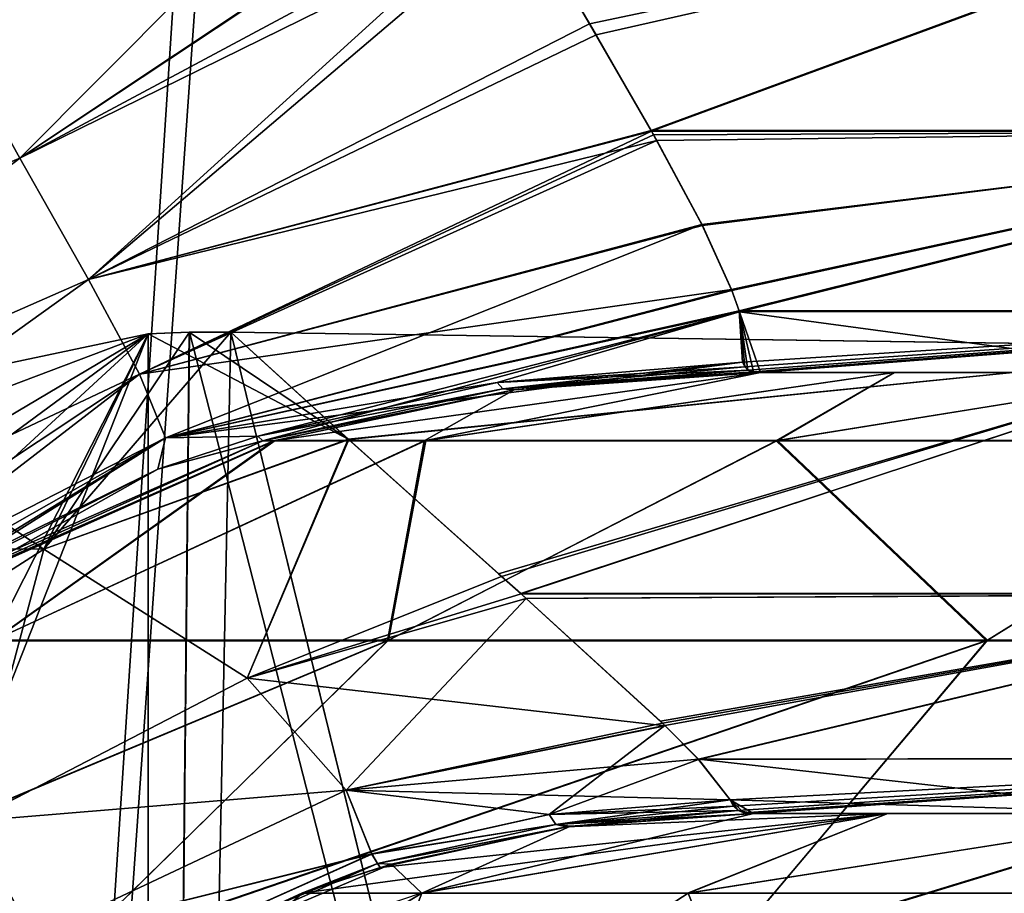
# Model space of a CAD drawing. Header units: millimetres. Extents: x -180 to 180, y -42 to 450.
# Tile 301 of 517: x 123.65 to 128.11, y 30.64 to 34.6. Entities that reach past the tile are written whole.
import ezdxf

# ---------------------------------------------------------------- set-up
doc = ezdxf.new("R2010")
doc.units = ezdxf.units.MM
doc.header["$LTSCALE"] = 65.185185
for name, color, linetype in [('13', 7, 'CONTINUOUS'), ('16', 7, 'CONTINUOUS'), ('1648', 7, 'CONTINUOUS'), ('1649', 7, 'CONTINUOUS'), ('1650', 7, 'CONTINUOUS'), ('1653', 7, 'CONTINUOUS'), ('1654', 7, 'CONTINUOUS'), ('1655', 7, 'CONTINUOUS'), ('1669', 7, 'CONTINUOUS'), ('1670', 7, 'CONTINUOUS'), ('1671', 7, 'CONTINUOUS'), ('1672', 7, 'CONTINUOUS'), ('1673', 7, 'CONTINUOUS'), ('1674', 7, 'CONTINUOUS'), ('1714', 7, 'CONTINUOUS'), ('1735', 7, 'CONTINUOUS'), ('1821', 7, 'CONTINUOUS'), ('1822', 7, 'CONTINUOUS'), ('1823', 7, 'CONTINUOUS'), ('1824', 7, 'CONTINUOUS'), ('1825', 7, 'CONTINUOUS'), ('1826', 7, 'CONTINUOUS'), ('1827', 7, 'CONTINUOUS'), ('1828', 7, 'CONTINUOUS'), ('1830', 7, 'CONTINUOUS'), ('1838', 7, 'CONTINUOUS'), ('1839', 7, 'CONTINUOUS'), ('1840', 7, 'CONTINUOUS'), ('1841', 7, 'CONTINUOUS'), ('1847', 7, 'CONTINUOUS'), ('1848', 7, 'CONTINUOUS'), ('1851', 7, 'CONTINUOUS'), ('1852', 7, 'CONTINUOUS'), ('1854', 7, 'CONTINUOUS')]:
    doc.layers.add(name, color=color, linetype=linetype)

msp = doc.modelspace()

# ---------------------------------------------------------------- linework, layer by layer
at = {"layer": '13', "linetype": 'CONTINUOUS'}
for points in [[(152, -16, -447), (-152, -16, -447), (152, 68, -447), (152, -16, -447)], [(-152, -16, -447), (-152, 68, -447), (152, 68, -447), (-152, -16, -447)]]:
    msp.add_3dface(points, dxfattribs=at)
at = {"layer": '16', "linetype": 'CONTINUOUS'}
for points in [[(-152, 68.0087, -431.5913), (-152, 0.9913, -431.0065), (152, 0.9913, -431.0065), (-152, 68.0087, -431.5913)], [(152, 68.0087, -431.5913), (-152, 68.0087, -431.5913), (152, 0.9913, -431.0065), (152, 68.0087, -431.5913)]]:
    msp.add_3dface(points, dxfattribs=at)
at = {"layer": '1648', "linetype": 'CONTINUOUS'}
for points in [[(123.65, 33.9718, -29.0615), (123.2919, 34.6184, -28.4411), (125.7641, 35.3807, -28.3916), (123.65, 33.9718, -29.0615)], [(125.9317, 35.0951, -28.6321), (123.65, 33.9718, -29.0615), (125.7641, 35.3807, -28.3916), (125.9317, 35.0951, -28.6321)], [(123.9613, 33.4225, -29.7914), (123.65, 33.9718, -29.0615), (125.9317, 35.0951, -28.6321), (123.9613, 33.4225, -29.7914)], [(126.2637, 34.531, -29.21), (123.9613, 33.4225, -29.7914), (125.9317, 35.0951, -28.6321), (126.2637, 34.531, -29.21)], [(126.5135, 34.0976, -29.7792), (123.9613, 33.4225, -29.7914), (126.2637, 34.531, -29.21), (126.5135, 34.0976, -29.7792)], [(126.5391, 34.0518, -29.8479), (123.9613, 33.4225, -29.7914), (126.5135, 34.0976, -29.7792), (126.5391, 34.0518, -29.8479)], [(124.1926, 32.9923, -30.6163), (123.9613, 33.4225, -29.7914), (126.5391, 34.0518, -29.8479), (124.1926, 32.9923, -30.6163)], [(126.7457, 33.6663, -30.5194), (124.1926, 32.9923, -30.6163), (126.5391, 34.0518, -29.8479), (126.7457, 33.6663, -30.5194)], [(123.65, 33.9718, -29.0615), (123.9613, 33.4225, -29.7914), (121.5456, 32.3605, -29.2533), (123.65, 33.9718, -29.0615)], [(126.8778, 33.3763, -31.197), (124.1926, 32.9923, -30.6163), (126.7457, 33.6663, -30.5194), (126.8778, 33.3763, -31.197)], [(123.9613, 33.4225, -29.7914), (121.771, 31.8488, -29.9612), (121.5456, 32.3605, -29.2533), (123.9613, 33.4225, -29.7914)], [(123.9613, 33.4225, -29.7914), (124.1926, 32.9923, -30.6163), (121.771, 31.8488, -29.9612), (123.9613, 33.4225, -29.7914)], [(124.3116, 32.7033, -31.51), (124.1926, 32.9923, -30.6163), (126.8778, 33.3763, -31.197), (124.3116, 32.7033, -31.51)], [(126.9124, 33.2792, -31.4862), (124.3116, 32.7033, -31.51), (126.8778, 33.3763, -31.197), (126.9124, 33.2792, -31.4862)], [(126.9274, 33.047, -32.5576), (124.3116, 32.7033, -31.51), (126.9124, 33.2792, -31.4862), (126.9274, 33.047, -32.5576)], [(125.8159, 32.9544, -32.5215), (124.3116, 32.7033, -31.51), (126.9274, 33.047, -32.5576), (125.8159, 32.9544, -32.5215)], [(124.1926, 32.9923, -30.6163), (121.8987, 31.4681, -30.7225), (121.771, 31.8488, -29.9612), (124.1926, 32.9923, -30.6163)], [(124.1926, 32.9923, -30.6163), (124.3116, 32.7033, -31.51), (121.8987, 31.4681, -30.7225), (124.1926, 32.9923, -30.6163)], [(124.7299, 32.7112, -32.4671), (124.3116, 32.7033, -31.51), (125.8159, 32.9544, -32.5215), (124.7299, 32.7112, -32.4671)], [(124.3116, 32.7033, -31.51), (121.9116, 31.2347, -31.4892), (121.8987, 31.4681, -30.7225), (124.3116, 32.7033, -31.51)], [(124.3116, 32.7033, -31.51), (124.2768, 32.5619, -32.4384), (121.9116, 31.2347, -31.4892), (124.3116, 32.7033, -31.51)], [(124.2768, 32.5619, -32.4384), (124.3116, 32.7033, -31.51), (124.7299, 32.7112, -32.4671), (124.2768, 32.5619, -32.4384)], [(121.9116, 31.2347, -31.4892), (124.2768, 32.5619, -32.4384), (122.7124, 31.7947, -32.3079), (121.9116, 31.2347, -31.4892)]]:
    msp.add_3dface(points, dxfattribs=at)
at = {"layer": '1649', "linetype": 'CONTINUOUS'}
for points in [[(126.2637, 34.531, -29.21), (125.9317, 35.0951, -28.6321), (129.9812, 35.3751, -29.0757), (126.2637, 34.531, -29.21)], [(126.5135, 34.0976, -29.7792), (126.2637, 34.531, -29.21), (129.9812, 35.3751, -29.0757), (126.5135, 34.0976, -29.7792)], [(126.5135, 34.0976, -29.7792), (129.9812, 35.3751, -29.0757), (130.1994, 34.0979, -30.513), (126.5135, 34.0976, -29.7792)], [(126.5391, 34.0518, -29.8479), (126.5135, 34.0976, -29.7792), (130.1994, 34.0979, -30.513), (126.5391, 34.0518, -29.8479)], [(126.7457, 33.6663, -30.5194), (126.5391, 34.0518, -29.8479), (130.1994, 34.0979, -30.513), (126.7457, 33.6663, -30.5194)], [(126.8778, 33.3763, -31.197), (126.7457, 33.6663, -30.5194), (130.1994, 34.0979, -30.513), (126.8778, 33.3763, -31.197)], [(126.9124, 33.2792, -31.4862), (126.8778, 33.3763, -31.197), (130.1994, 34.0979, -30.513), (126.9124, 33.2792, -31.4862)], [(126.9124, 33.2792, -31.4862), (130.1994, 34.0979, -30.513), (130.6108, 33.2806, -32.3844), (126.9124, 33.2792, -31.4862)], [(126.9274, 33.047, -32.5576), (126.9124, 33.2792, -31.4862), (130.6108, 33.2806, -32.3844), (126.9274, 33.047, -32.5576)], [(126.9274, 33.047, -32.5576), (130.6108, 33.2806, -32.3844), (126.9387, 33.0255, -32.7579), (126.9274, 33.047, -32.5576)], [(126.9387, 33.0255, -32.7579), (130.6108, 33.2806, -32.3844), (126.9525, 33.0105, -32.9601), (126.9387, 33.0255, -32.7579)], [(126.9525, 33.0105, -32.9601), (130.6108, 33.2806, -32.3844), (126.9768, 33.0026, -33.143), (126.9525, 33.0105, -32.9601)], [(126.9768, 33.0026, -33.143), (130.6108, 33.2806, -32.3844), (127.0089, 33, -33.3279), (126.9768, 33.0026, -33.143)], [(127.0089, 33, -33.3279), (130.6108, 33.2806, -32.3844), (128.9539, 33, -33.7532), (127.0089, 33, -33.3279)]]:
    msp.add_3dface(points, dxfattribs=at)
at = {"layer": '1650', "linetype": 'CONTINUOUS'}
for points in [[(125.8159, 32.9544, -32.5215), (126.9274, 33.047, -32.5576), (125.841, 32.9266, -32.9059), (125.8159, 32.9544, -32.5215)], [(126.9274, 33.047, -32.5576), (126.9387, 33.0255, -32.7579), (125.841, 32.9266, -32.9059), (126.9274, 33.047, -32.5576)], [(126.9387, 33.0255, -32.7579), (126.9525, 33.0105, -32.9601), (125.841, 32.9266, -32.9059), (126.9387, 33.0255, -32.7579)], [(124.7299, 32.7112, -32.4671), (125.8159, 32.9544, -32.5215), (125.841, 32.9266, -32.9059), (124.7299, 32.7112, -32.4671)], [(124.7526, 32.6895, -32.8505), (124.7299, 32.7112, -32.4671), (125.841, 32.9266, -32.9059), (124.7526, 32.6895, -32.8505)], [(122.7264, 31.7768, -32.7406), (124.2768, 32.5619, -32.4384), (124.7526, 32.6895, -32.8505), (122.7264, 31.7768, -32.7406)], [(124.2768, 32.5619, -32.4384), (124.7299, 32.7112, -32.4671), (124.7526, 32.6895, -32.8505), (124.2768, 32.5619, -32.4384)], [(122.7124, 31.7947, -32.3079), (124.2768, 32.5619, -32.4384), (122.7264, 31.7768, -32.7406), (122.7124, 31.7947, -32.3079)]]:
    msp.add_3dface(points, dxfattribs=at)
at = {"layer": '1653', "linetype": 'CONTINUOUS'}
for points in [[(125.8927, 32.922, -33.3334), (127.0089, 33, -33.3279), (124.8079, 32.6919, -33.3501), (125.8927, 32.922, -33.3334)], [(124.8079, 32.6919, -33.3501), (127.0089, 33, -33.3279), (125.4911, 32.6919, -37.2233), (124.8079, 32.6919, -33.3501)], [(125.4911, 32.6919, -37.2233), (127.0089, 33, -33.3279), (127.6174, 33, -36.6571), (125.4911, 32.6919, -37.2233)], [(127.086, 32.6919, -40.8183), (125.4911, 32.6919, -37.2233), (127.6174, 33, -36.6571), (127.086, 32.6919, -40.8183)], [(129.499, 32.6919, -43.9239), (127.086, 32.6919, -40.8183), (129.0062, 33, -39.7449), (129.499, 32.6919, -43.9239)], [(129.0062, 33, -39.7449), (127.086, 32.6919, -40.8183), (127.6174, 33, -36.6571), (129.0062, 33, -39.7449)], [(122.7716, 31.7867, -33.4149), (124.8079, 32.6919, -33.3501), (123.5322, 31.7867, -37.7831), (122.7716, 31.7867, -33.4149)], [(124.8079, 32.6919, -33.3501), (125.4911, 32.6919, -37.2233), (123.5322, 31.7867, -37.7831), (124.8079, 32.6919, -33.3501)], [(123.5322, 31.7867, -37.7831), (125.4911, 32.6919, -37.2233), (125.323, 31.7867, -41.8391), (123.5322, 31.7867, -37.7831)], [(125.4911, 32.6919, -37.2233), (127.086, 32.6919, -40.8183), (125.323, 31.7867, -41.8391), (125.4911, 32.6919, -37.2233)], [(125.323, 31.7867, -41.8391), (127.086, 32.6919, -40.8183), (128.0385, 31.7867, -45.344), (125.323, 31.7867, -41.8391)], [(127.086, 32.6919, -40.8183), (129.499, 32.6919, -43.9239), (128.0385, 31.7867, -45.344), (127.086, 32.6919, -40.8183)], [(128.0385, 31.7867, -45.344), (129.499, 32.6919, -43.9239), (131.5187, 31.7867, -48.0913), (128.0385, 31.7867, -45.344)], [(123.5322, 31.7867, -37.7831), (125.323, 31.7867, -41.8391), (121.9011, 30.3546, -38.2905), (123.5322, 31.7867, -37.7831)], [(121.9011, 30.3546, -38.2905), (125.323, 31.7867, -41.8391), (123.861, 30.3546, -42.7224), (121.9011, 30.3546, -38.2905)], [(125.323, 31.7867, -41.8391), (128.0385, 31.7867, -45.344), (123.861, 30.3546, -42.7224), (125.323, 31.7867, -41.8391)], [(123.861, 30.3546, -42.7224), (128.0385, 31.7867, -45.344), (126.8306, 30.3546, -46.5519), (123.861, 30.3546, -42.7224)], [(128.0385, 31.7867, -45.344), (131.5187, 31.7867, -48.0913), (126.8306, 30.3546, -46.5519), (128.0385, 31.7867, -45.344)], [(126.8306, 30.3546, -46.5519), (131.5187, 31.7867, -48.0913), (130.6352, 30.3546, -49.5533), (126.8306, 30.3546, -46.5519)]]:
    msp.add_3dface(points, dxfattribs=at)
at = {"layer": '1654', "linetype": 'CONTINUOUS'}
for points in [[(127.0089, 33, -33.3279), (128.9539, 33, -33.7532), (127.6174, 33, -36.6571), (127.0089, 33, -33.3279)], [(128.9539, 33, -33.7532), (129.0062, 33, -39.7449), (127.6174, 33, -36.6571), (128.9539, 33, -33.7532)]]:
    msp.add_3dface(points, dxfattribs=at)
at = {"layer": '1655', "linetype": 'CONTINUOUS'}
for points in [[(125.841, 32.9266, -32.9059), (126.9525, 33.0105, -32.9601), (125.8927, 32.922, -33.3334), (125.841, 32.9266, -32.9059)], [(126.9525, 33.0105, -32.9601), (126.9768, 33.0026, -33.143), (125.8927, 32.922, -33.3334), (126.9525, 33.0105, -32.9601)], [(126.9768, 33.0026, -33.143), (127.0089, 33, -33.3279), (125.8927, 32.922, -33.3334), (126.9768, 33.0026, -33.143)], [(124.7526, 32.6895, -32.8505), (125.841, 32.9266, -32.9059), (125.8927, 32.922, -33.3334), (124.7526, 32.6895, -32.8505)], [(124.7526, 32.6895, -32.8505), (125.8927, 32.922, -33.3334), (124.8079, 32.6919, -33.3501), (124.7526, 32.6895, -32.8505)], [(122.7264, 31.7768, -32.7406), (124.7526, 32.6895, -32.8505), (124.8079, 32.6919, -33.3501), (122.7264, 31.7768, -32.7406)], [(122.7264, 31.7768, -32.7406), (124.8079, 32.6919, -33.3501), (122.7716, 31.7867, -33.4149), (122.7264, 31.7768, -32.7406)]]:
    msp.add_3dface(points, dxfattribs=at)
at = {"layer": '1669', "linetype": 'CONTINUOUS'}
for points in [[(125.8875, 35.1703, -318.4343), (126.2338, 34.5819, -317.8488), (129.9825, 35.3707, -317.9205), (125.8875, 35.1703, -318.4343)], [(126.2338, 34.5819, -317.8488), (126.515, 34.0947, -317.2166), (129.9825, 35.3707, -317.9205), (126.2338, 34.5819, -317.8488)], [(126.515, 34.0947, -317.2166), (130.2004, 34.0947, -316.4819), (129.9825, 35.3707, -317.9205), (126.515, 34.0947, -317.2166)], [(126.515, 34.0947, -317.2166), (126.5241, 34.0785, -317.1923), (130.2004, 34.0947, -316.4819), (126.515, 34.0947, -317.2166)], [(126.5241, 34.0785, -317.1923), (126.743, 33.6717, -316.4914), (130.2004, 34.0947, -316.4819), (126.5241, 34.0785, -317.1923)], [(126.743, 33.6717, -316.4914), (126.8795, 33.3719, -315.7909), (130.2004, 34.0947, -316.4819), (126.743, 33.6717, -316.4914)], [(126.8795, 33.3719, -315.7909), (126.9137, 33.275, -315.5003), (130.2004, 34.0947, -316.4819), (126.8795, 33.3719, -315.7909)], [(126.9137, 33.275, -315.5003), (130.6103, 33.279, -314.6102), (130.2004, 34.0947, -316.4819), (126.9137, 33.275, -315.5003)], [(130.6103, 33.279, -314.6102), (126.9137, 33.275, -315.5003), (128.9549, 33, -313.2466), (130.6103, 33.279, -314.6102)], [(126.9137, 33.275, -315.5003), (126.9274, 33.047, -314.4424), (126.9387, 33.0255, -314.2421), (126.9137, 33.275, -315.5003)], [(128.9549, 33, -313.2466), (126.9137, 33.275, -315.5003), (127.0089, 33, -313.6721), (128.9549, 33, -313.2466)], [(127.0089, 33, -313.6721), (126.9137, 33.275, -315.5003), (126.9768, 33.0026, -313.857), (127.0089, 33, -313.6721)], [(126.9768, 33.0026, -313.857), (126.9137, 33.275, -315.5003), (126.9525, 33.0105, -314.0399), (126.9768, 33.0026, -313.857)], [(126.9525, 33.0105, -314.0399), (126.9137, 33.275, -315.5003), (126.9387, 33.0255, -314.2421), (126.9525, 33.0105, -314.0399)]]:
    msp.add_3dface(points, dxfattribs=at)
at = {"layer": '1670', "linetype": 'CONTINUOUS'}
for points in [[(123.65, 33.9717, -317.9385), (125.5038, 35.8341, -318.9329), (123.2919, 34.6184, -318.5589), (123.65, 33.9717, -317.9385)], [(125.7673, 35.3754, -318.6043), (125.5038, 35.8341, -318.9329), (123.65, 33.9717, -317.9385), (125.7673, 35.3754, -318.6043)], [(125.8875, 35.1703, -318.4343), (125.7673, 35.3754, -318.6043), (123.65, 33.9717, -317.9385), (125.8875, 35.1703, -318.4343)], [(123.9613, 33.4225, -317.2086), (125.8875, 35.1703, -318.4343), (123.65, 33.9717, -317.9385), (123.9613, 33.4225, -317.2086)], [(126.2338, 34.5819, -317.8488), (125.8875, 35.1703, -318.4343), (123.9613, 33.4225, -317.2086), (126.2338, 34.5819, -317.8488)], [(123.65, 33.9717, -317.9385), (123.2919, 34.6184, -318.5589), (121.2505, 32.9831, -318.3724), (123.65, 33.9717, -317.9385)], [(126.515, 34.0947, -317.2166), (126.2338, 34.5819, -317.8488), (123.9613, 33.4225, -317.2086), (126.515, 34.0947, -317.2166)], [(124.1926, 32.9923, -316.3837), (126.515, 34.0947, -317.2166), (123.9613, 33.4225, -317.2086), (124.1926, 32.9923, -316.3837)], [(126.5241, 34.0785, -317.1923), (126.515, 34.0947, -317.2166), (124.1926, 32.9923, -316.3837), (126.5241, 34.0785, -317.1923)], [(126.743, 33.6717, -316.4914), (126.5241, 34.0785, -317.1923), (124.1926, 32.9923, -316.3837), (126.743, 33.6717, -316.4914)], [(123.65, 33.9717, -317.9385), (121.2505, 32.9831, -318.3724), (121.5456, 32.3605, -317.7466), (123.65, 33.9717, -317.9385)], [(123.9613, 33.4225, -317.2086), (123.65, 33.9717, -317.9385), (121.5456, 32.3605, -317.7466), (123.9613, 33.4225, -317.2086)], [(124.3116, 32.7033, -315.49), (126.743, 33.6717, -316.4914), (124.1926, 32.9923, -316.3837), (124.3116, 32.7033, -315.49)], [(126.8795, 33.3719, -315.7909), (126.743, 33.6717, -316.4914), (124.3116, 32.7033, -315.49), (126.8795, 33.3719, -315.7909)], [(123.9613, 33.4225, -317.2086), (121.5456, 32.3605, -317.7466), (121.771, 31.8488, -317.0388), (123.9613, 33.4225, -317.2086)], [(124.1926, 32.9923, -316.3837), (123.9613, 33.4225, -317.2086), (121.771, 31.8488, -317.0388), (124.1926, 32.9923, -316.3837)], [(126.9137, 33.275, -315.5003), (126.8795, 33.3719, -315.7909), (124.3116, 32.7033, -315.49), (126.9137, 33.275, -315.5003)], [(124.7298, 32.7112, -314.5329), (126.9137, 33.275, -315.5003), (124.2768, 32.5619, -314.5616), (124.7298, 32.7112, -314.5329)], [(124.2768, 32.5619, -314.5616), (126.9137, 33.275, -315.5003), (124.3116, 32.7033, -315.49), (124.2768, 32.5619, -314.5616)], [(125.8159, 32.9544, -314.4785), (126.9137, 33.275, -315.5003), (124.7298, 32.7112, -314.5329), (125.8159, 32.9544, -314.4785)], [(126.9274, 33.047, -314.4424), (126.9137, 33.275, -315.5003), (125.8159, 32.9544, -314.4785), (126.9274, 33.047, -314.4424)], [(124.1926, 32.9923, -316.3837), (121.771, 31.8488, -317.0388), (121.8987, 31.4681, -316.2775), (124.1926, 32.9923, -316.3837)], [(124.1926, 32.9923, -316.3837), (121.8987, 31.4681, -316.2775), (121.9116, 31.2347, -315.5108), (124.1926, 32.9923, -316.3837)], [(124.3116, 32.7033, -315.49), (124.1926, 32.9923, -316.3837), (121.9116, 31.2347, -315.5108), (124.3116, 32.7033, -315.49)], [(124.3116, 32.7033, -315.49), (121.9116, 31.2347, -315.5108), (121.8166, 31.1368, -314.7942), (124.3116, 32.7033, -315.49)], [(124.3116, 32.7033, -315.49), (121.8166, 31.1368, -314.7942), (122.7124, 31.7946, -314.6921), (124.3116, 32.7033, -315.49)], [(124.2768, 32.5619, -314.5616), (124.3116, 32.7033, -315.49), (122.7124, 31.7946, -314.6921), (124.2768, 32.5619, -314.5616)]]:
    msp.add_3dface(points, dxfattribs=at)
at = {"layer": '1671', "linetype": 'CONTINUOUS'}
for points in [[(126.9387, 33.0255, -314.2421), (126.9274, 33.047, -314.4424), (125.8159, 32.9544, -314.4785), (126.9387, 33.0255, -314.2421)], [(126.9525, 33.0105, -314.0399), (126.9387, 33.0255, -314.2421), (125.8159, 32.9544, -314.4785), (126.9525, 33.0105, -314.0399)], [(126.9525, 33.0105, -314.0399), (125.8159, 32.9544, -314.4785), (125.8409, 32.9266, -314.0941), (126.9525, 33.0105, -314.0399)], [(125.8159, 32.9544, -314.4785), (124.7298, 32.7112, -314.5329), (125.8409, 32.9266, -314.0941), (125.8159, 32.9544, -314.4785)], [(125.8409, 32.9266, -314.0941), (124.7298, 32.7112, -314.5329), (124.7526, 32.6895, -314.1495), (125.8409, 32.9266, -314.0941)], [(124.2768, 32.5619, -314.5616), (122.7124, 31.7946, -314.6921), (124.7526, 32.6895, -314.1495), (124.2768, 32.5619, -314.5616)], [(124.7526, 32.6895, -314.1495), (122.7124, 31.7946, -314.6921), (122.7266, 31.7769, -314.2593), (124.7526, 32.6895, -314.1495)], [(124.7298, 32.7112, -314.5329), (124.2768, 32.5619, -314.5616), (124.7526, 32.6895, -314.1495), (124.7298, 32.7112, -314.5329)]]:
    msp.add_3dface(points, dxfattribs=at)
at = {"layer": '1672', "linetype": 'CONTINUOUS'}
for points in [[(126.9768, 33.0026, -313.857), (126.9525, 33.0105, -314.0399), (125.8409, 32.9266, -314.0941), (126.9768, 33.0026, -313.857)], [(127.0089, 33, -313.6721), (126.9768, 33.0026, -313.857), (125.8409, 32.9266, -314.0941), (127.0089, 33, -313.6721)], [(127.0089, 33, -313.6721), (125.8409, 32.9266, -314.0941), (125.8927, 32.922, -313.6666), (127.0089, 33, -313.6721)], [(125.8409, 32.9266, -314.0941), (124.7526, 32.6895, -314.1495), (125.8927, 32.922, -313.6666), (125.8409, 32.9266, -314.0941)], [(125.8927, 32.922, -313.6666), (124.7526, 32.6895, -314.1495), (124.8015, 32.6901, -313.6498), (125.8927, 32.922, -313.6666)], [(124.7526, 32.6895, -314.1495), (122.7266, 31.7769, -314.2593), (124.8015, 32.6901, -313.6498), (124.7526, 32.6895, -314.1495)], [(124.8015, 32.6901, -313.6498), (122.7266, 31.7769, -314.2593), (122.7659, 31.7832, -313.5848), (124.8015, 32.6901, -313.6498)]]:
    msp.add_3dface(points, dxfattribs=at)
at = {"layer": '1673', "linetype": 'CONTINUOUS'}
for points in [[(127.0089, 33, -313.6721), (125.8927, 32.922, -313.6666), (125.4848, 32.6901, -309.775), (127.0089, 33, -313.6721)], [(127.0089, 33, -313.6721), (125.4848, 32.6901, -309.775), (127.6172, 33, -310.3434), (127.0089, 33, -313.6721)], [(125.4848, 32.6901, -309.775), (127.0804, 32.6901, -306.1786), (127.6172, 33, -310.3434), (125.4848, 32.6901, -309.775)], [(127.0804, 32.6901, -306.1786), (129.4943, 32.6901, -303.0716), (129.003, 33, -307.2603), (127.0804, 32.6901, -306.1786)], [(127.6172, 33, -310.3434), (127.0804, 32.6901, -306.1786), (129.003, 33, -307.2603), (127.6172, 33, -310.3434)], [(125.8927, 32.922, -313.6666), (124.8015, 32.6901, -313.6498), (125.4848, 32.6901, -309.775), (125.8927, 32.922, -313.6666)], [(124.8015, 32.6901, -313.6498), (122.7659, 31.7832, -313.5848), (123.5267, 31.7832, -309.2154), (124.8015, 32.6901, -313.6498)], [(125.4848, 32.6901, -309.775), (124.8015, 32.6901, -313.6498), (123.5267, 31.7832, -309.2154), (125.4848, 32.6901, -309.775)], [(125.4848, 32.6901, -309.775), (123.5267, 31.7832, -309.2154), (125.3181, 31.7832, -305.1581), (125.4848, 32.6901, -309.775)], [(127.0804, 32.6901, -306.1786), (125.4848, 32.6901, -309.775), (125.3181, 31.7832, -305.1581), (127.0804, 32.6901, -306.1786)], [(127.0804, 32.6901, -306.1786), (125.3181, 31.7832, -305.1581), (128.0345, 31.7832, -301.652), (127.0804, 32.6901, -306.1786)], [(129.4943, 32.6901, -303.0716), (127.0804, 32.6901, -306.1786), (128.0345, 31.7832, -301.652), (129.4943, 32.6901, -303.0716)], [(129.4943, 32.6901, -303.0716), (128.0345, 31.7832, -301.652), (131.5157, 31.7832, -298.9039), (129.4943, 32.6901, -303.0716)], [(121.8968, 30.3496, -308.7081), (123.8572, 30.3496, -304.2752), (125.3181, 31.7832, -305.1581), (121.8968, 30.3496, -308.7081)], [(123.5267, 31.7832, -309.2154), (121.8968, 30.3496, -308.7081), (125.3181, 31.7832, -305.1581), (123.5267, 31.7832, -309.2154)], [(123.8572, 30.3496, -304.2752), (126.8275, 30.3496, -300.4449), (128.0345, 31.7832, -301.652), (123.8572, 30.3496, -304.2752)], [(125.3181, 31.7832, -305.1581), (123.8572, 30.3496, -304.2752), (128.0345, 31.7832, -301.652), (125.3181, 31.7832, -305.1581)], [(126.8275, 30.3496, -300.4449), (130.6329, 30.3496, -297.4429), (131.5157, 31.7832, -298.9039), (126.8275, 30.3496, -300.4449)], [(128.0345, 31.7832, -301.652), (126.8275, 30.3496, -300.4449), (131.5157, 31.7832, -298.9039), (128.0345, 31.7832, -301.652)]]:
    msp.add_3dface(points, dxfattribs=at)
at = {"layer": '1674', "linetype": 'CONTINUOUS'}
for points in [[(128.9549, 33, -313.2466), (127.0089, 33, -313.6721), (127.6172, 33, -310.3434), (128.9549, 33, -313.2466)], [(128.9549, 33, -313.2466), (127.6172, 33, -310.3434), (129.003, 33, -307.2603), (128.9549, 33, -313.2466)]]:
    msp.add_3dface(points, dxfattribs=at)
at = {"layer": '1714', "linetype": 'CONTINUOUS'}
for points in [[(146.2131, 369, -13.6161), (100.75, 286, -16.5143), (113.0413, 15, -25.9778), (146.2131, 369, -13.6161)], [(123.0596, 15, -25.9778), (146.2131, 369, -13.6161), (113.0413, 15, -25.9778), (123.0596, 15, -25.9778)]]:
    msp.add_3dface(points, dxfattribs=at)
at = {"layer": '1735', "linetype": 'CONTINUOUS'}
msp.add_3dface([(100.75, 369, -333.3841), (146.2131, 369, -333.3839), (123.0596, 15, -321.0222), (100.75, 369, -333.3841)], dxfattribs=at)
at = {"layer": '1821', "linetype": 'CONTINUOUS'}
for points in [[(146.2131, 369, -333.3839), (147.9978, 369, -333.2681), (123.0596, 15, -321.0222), (146.2131, 369, -333.3839)], [(123.0596, 15, -321.0222), (147.9978, 369, -333.2681), (128.5146, 15, -320.4083), (123.0596, 15, -321.0222)]]:
    msp.add_3dface(points, dxfattribs=at)
at = {"layer": '1822', "linetype": 'CONTINUOUS'}
for points in [[(118.6876, 22.2524, -319.4462), (117.0752, 15, -319.5095), (124.2323, 33.1753, -319.3509), (118.6876, 22.2524, -319.4462)], [(117.0752, 15, -319.5095), (124.2323, 15, -319.5089), (124.2323, 33.1753, -319.3509), (117.0752, 15, -319.5095)], [(120.2558, 29.5146, -319.3829), (118.6876, 22.2524, -319.4462), (124.2323, 33.1753, -319.3509), (120.2558, 29.5146, -319.3829)], [(120.2558, 29.5146, -319.3829), (124.2323, 33.1753, -319.3509), (120.5228, 30.4402, -319.3748), (120.2558, 29.5146, -319.3829)], [(120.5228, 30.4402, -319.3748), (124.2323, 33.1753, -319.3509), (120.8628, 31.1771, -319.3684), (120.5228, 30.4402, -319.3748)], [(120.8628, 31.1771, -319.3684), (124.2323, 33.1753, -319.3509), (121.6911, 32.2156, -319.3593), (120.8628, 31.1771, -319.3684)], [(121.6911, 32.2156, -319.3593), (124.2323, 33.1753, -319.3509), (122.7493, 32.8619, -319.3536), (121.6911, 32.2156, -319.3593)]]:
    msp.add_3dface(points, dxfattribs=at)
at = {"layer": '1823', "linetype": 'CONTINUOUS'}
for points in [[(122.7493, 32.8619, -319.3536), (124.2323, 33.1753, -319.3509), (123.7592, 32.1995, -318.4769), (122.7493, 32.8619, -319.3536)], [(125.1428, 32.6961, -318.7736), (123.7592, 32.1995, -318.4769), (124.608, 33.1831, -319.3468), (125.1428, 32.6961, -318.7736)], [(124.608, 33.1831, -319.3468), (123.7592, 32.1995, -318.4769), (124.4201, 33.1828, -319.3491), (124.608, 33.1831, -319.3468)], [(123.7592, 32.1995, -318.4769), (124.2323, 33.1753, -319.3509), (124.4201, 33.1828, -319.3491), (123.7592, 32.1995, -318.4769)], [(122.7493, 32.8619, -319.3536), (123.7592, 32.1995, -318.4769), (122.4399, 31.354, -318.378), (122.7493, 32.8619, -319.3536)], [(125.1428, 32.6961, -318.7736), (124.6821, 31.6145, -317.3749), (123.7592, 32.1995, -318.4769), (125.1428, 32.6961, -318.7736)], [(125.8355, 32.0754, -317.8237), (124.6821, 31.6145, -317.3749), (125.1428, 32.6961, -318.7736), (125.8355, 32.0754, -317.8237)], [(123.7592, 32.1995, -318.4769), (123.4296, 30.9654, -317.2615), (122.4399, 31.354, -318.378), (123.7592, 32.1995, -318.4769)], [(124.6821, 31.6145, -317.3749), (123.4296, 30.9654, -317.2615), (123.7592, 32.1995, -318.4769), (124.6821, 31.6145, -317.3749)], [(125.9237, 31.9965, -317.6783), (124.6821, 31.6145, -317.3749), (125.8355, 32.0754, -317.8237), (125.9237, 31.9965, -317.6783)], [(125.9471, 31.9756, -317.6385), (124.6821, 31.6145, -317.3749), (125.9237, 31.9965, -317.6783), (125.9471, 31.9756, -317.6385)], [(125.9471, 31.9756, -317.6385), (125.1298, 31.1065, -316.0959), (124.6821, 31.6145, -317.3749), (125.9471, 31.9756, -317.6385)], [(126.5649, 31.4098, -316.2789), (125.1298, 31.1065, -316.0959), (125.9471, 31.9756, -317.6385), (126.5649, 31.4098, -316.2789)], [(124.6821, 31.6145, -317.3749), (125.1298, 31.1065, -316.0959), (123.4296, 30.9654, -317.2615), (124.6821, 31.6145, -317.3749)], [(126.5759, 31.3991, -316.2454), (125.1298, 31.1065, -316.0959), (126.5649, 31.4098, -316.2789), (126.5759, 31.3991, -316.2454)], [(125.1298, 31.1065, -316.0959), (126.5759, 31.3991, -316.2454), (126.0504, 30.995, -314.7284), (125.1298, 31.1065, -316.0959)], [(126.5759, 31.3991, -316.2454), (126.7287, 31.2457, -315.6966), (126.0504, 30.995, -314.7284), (126.5759, 31.3991, -316.2454)], [(126.7287, 31.2457, -315.6966), (126.8712, 31.0626, -314.7018), (126.0504, 30.995, -314.7284), (126.7287, 31.2457, -315.6966)], [(125.1298, 31.1065, -316.0959), (123.7111, 30.4367, -316.0687), (123.4296, 30.9654, -317.2615), (125.1298, 31.1065, -316.0959)], [(123.7111, 30.4367, -316.0687), (125.1298, 31.1065, -316.0959), (125.247, 30.8164, -314.7684), (123.7111, 30.4367, -316.0687)], [(125.247, 30.8164, -314.7684), (125.1298, 31.1065, -316.0959), (126.0504, 30.995, -314.7284), (125.247, 30.8164, -314.7684)], [(123.4296, 30.9654, -317.2615), (123.7111, 30.4367, -316.0687), (122.2998, 30.0519, -317.3334), (123.4296, 30.9654, -317.2615)], [(123.7814, 30.1598, -314.8829), (123.7111, 30.4367, -316.0687), (125.247, 30.8164, -314.7684), (123.7814, 30.1598, -314.8829)]]:
    msp.add_3dface(points, dxfattribs=at)
at = {"layer": '1824', "linetype": 'CONTINUOUS'}
for points in [[(125.1428, 32.6961, -318.7736), (124.608, 33.1831, -319.3468), (129.3065, 33.1171, -318.7507), (125.1428, 32.6961, -318.7736)], [(125.8355, 32.0754, -317.8237), (125.1428, 32.6961, -318.7736), (129.3065, 33.1171, -318.7507), (125.8355, 32.0754, -317.8237)], [(125.9237, 31.9965, -317.6783), (125.8355, 32.0754, -317.8237), (129.3065, 33.1171, -318.7507), (125.9237, 31.9965, -317.6783)], [(129.8787, 31.9966, -317.0042), (125.9237, 31.9965, -317.6783), (129.3065, 33.1171, -318.7507), (129.8787, 31.9966, -317.0042)], [(125.9471, 31.9756, -317.6385), (125.9237, 31.9965, -317.6783), (129.8787, 31.9966, -317.0042), (125.9471, 31.9756, -317.6385)], [(126.5649, 31.4098, -316.2789), (125.9471, 31.9756, -317.6385), (129.8787, 31.9966, -317.0042), (126.5649, 31.4098, -316.2789)], [(126.5759, 31.3991, -316.2454), (126.5649, 31.4098, -316.2789), (129.8787, 31.9966, -317.0042), (126.5759, 31.3991, -316.2454)], [(126.7287, 31.2457, -315.6966), (126.5759, 31.3991, -316.2454), (129.8787, 31.9966, -317.0042), (126.7287, 31.2457, -315.6966)], [(130.526, 31.2525, -314.8378), (126.7287, 31.2457, -315.6966), (129.8787, 31.9966, -317.0042), (130.526, 31.2525, -314.8378)], [(126.8712, 31.0626, -314.7018), (126.7287, 31.2457, -315.6966), (130.526, 31.2525, -314.8378), (126.8712, 31.0626, -314.7018)], [(126.8712, 31.0626, -314.7018), (130.526, 31.2525, -314.8378), (126.8872, 31.0338, -314.4334), (126.8712, 31.0626, -314.7018)], [(126.8872, 31.0338, -314.4334), (130.526, 31.2525, -314.8378), (126.9073, 31.0138, -314.1621), (126.8872, 31.0338, -314.4334)], [(126.9073, 31.0138, -314.1621), (130.526, 31.2525, -314.8378), (126.9348, 31.0034, -313.9186), (126.9073, 31.0138, -314.1621)], [(126.9348, 31.0034, -313.9186), (130.526, 31.2525, -314.8378), (126.9775, 31, -313.6769), (126.9348, 31.0034, -313.9186)], [(126.9775, 31, -313.6769), (130.526, 31.2525, -314.8378), (128.9293, 31, -313.2539), (126.9775, 31, -313.6769)]]:
    msp.add_3dface(points, dxfattribs=at)
at = {"layer": '1825', "linetype": 'CONTINUOUS'}
for points in [[(124.2323, 15, -319.5089), (129.081, 15, -318.9657), (124.4201, 33.1828, -319.3491), (124.2323, 15, -319.5089)], [(124.2323, 33.1753, -319.3509), (124.2323, 15, -319.5089), (124.4201, 33.1828, -319.3491), (124.2323, 33.1753, -319.3509)], [(129.081, 15, -318.9657), (124.608, 33.1831, -319.3468), (124.4201, 33.1828, -319.3491), (129.081, 15, -318.9657)], [(124.608, 33.1831, -319.3468), (129.081, 15, -318.9657), (129.3065, 33.1171, -318.7507), (124.608, 33.1831, -319.3468)]]:
    msp.add_3dface(points, dxfattribs=at)
at = {"layer": '1826', "linetype": 'CONTINUOUS'}
for points in [[(126.0504, 30.995, -314.7284), (126.8712, 31.0626, -314.7018), (126.0814, 30.9504, -314.1743), (126.0504, 30.995, -314.7284)], [(126.8712, 31.0626, -314.7018), (126.8872, 31.0338, -314.4334), (126.0814, 30.9504, -314.1743), (126.8712, 31.0626, -314.7018)], [(126.8872, 31.0338, -314.4334), (126.9073, 31.0138, -314.1621), (126.0814, 30.9504, -314.1743), (126.8872, 31.0338, -314.4334)], [(125.247, 30.8164, -314.7684), (126.0504, 30.995, -314.7284), (126.0814, 30.9504, -314.1743), (125.247, 30.8164, -314.7684)], [(125.2722, 30.774, -314.1929), (125.247, 30.8164, -314.7684), (126.0814, 30.9504, -314.1743), (125.2722, 30.774, -314.1929)], [(123.7814, 30.1598, -314.8829), (125.247, 30.8164, -314.7684), (125.2722, 30.774, -314.1929), (123.7814, 30.1598, -314.8829)], [(123.7946, 30.1162, -314.2464), (123.7814, 30.1598, -314.8829), (125.2722, 30.774, -314.1929), (123.7946, 30.1162, -314.2464)]]:
    msp.add_3dface(points, dxfattribs=at)
at = {"layer": '1827', "linetype": 'CONTINUOUS'}
for points in [[(126.0814, 30.9504, -314.1743), (126.9073, 31.0138, -314.1621), (126.1294, 30.9395, -313.6268), (126.0814, 30.9504, -314.1743)], [(126.9073, 31.0138, -314.1621), (126.9775, 31, -313.6769), (126.1294, 30.9395, -313.6268), (126.9073, 31.0138, -314.1621)], [(126.9073, 31.0138, -314.1621), (126.9348, 31.0034, -313.9186), (126.9775, 31, -313.6769), (126.9073, 31.0138, -314.1621)], [(125.2722, 30.774, -314.1929), (126.0814, 30.9504, -314.1743), (126.1294, 30.9395, -313.6268), (125.2722, 30.774, -314.1929)], [(125.284, 30.7552, -313.5766), (125.2722, 30.774, -314.1929), (126.1294, 30.9395, -313.6268), (125.284, 30.7552, -313.5766)], [(123.7946, 30.1162, -314.2464), (125.2722, 30.774, -314.1929), (124.9293, 30.6383, -313.5555), (123.7946, 30.1162, -314.2464)], [(124.9293, 30.6383, -313.5555), (125.2722, 30.774, -314.1929), (125.284, 30.7552, -313.5766), (124.9293, 30.6383, -313.5555)], [(123.7481, 30.0532, -313.4854), (123.7946, 30.1162, -314.2464), (124.9293, 30.6383, -313.5555), (123.7481, 30.0532, -313.4854)]]:
    msp.add_3dface(points, dxfattribs=at)
at = {"layer": '1828', "linetype": 'CONTINUOUS'}
for points in [[(124.9293, 30.6383, -313.5555), (125.284, 30.7552, -313.5766), (127.5864, 31, -310.3379), (124.9293, 30.6383, -313.5555)], [(124.9293, 30.6383, -313.5555), (127.5864, 31, -310.3379), (125.4705, 30.6382, -310.2637), (124.9293, 30.6383, -313.5555)], [(125.284, 30.7552, -313.5766), (126.1294, 30.9395, -313.6268), (127.5864, 31, -310.3379), (125.284, 30.7552, -313.5766)], [(125.4705, 30.6382, -310.2637), (127.5864, 31, -310.3379), (126.6784, 30.6382, -307.1541), (125.4705, 30.6382, -310.2637)], [(126.1294, 30.9395, -313.6268), (126.9775, 31, -313.6769), (127.5864, 31, -310.3379), (126.1294, 30.9395, -313.6268)], [(127.5864, 31, -310.3379), (128.9784, 31, -307.2409), (126.6784, 30.6382, -307.1541), (127.5864, 31, -310.3379)], [(126.6784, 30.6382, -307.1541), (128.9784, 31, -307.2409), (128.5009, 30.6382, -304.3598), (126.6784, 30.6382, -307.1541)], [(123.7481, 30.0532, -313.4854), (124.9293, 30.6383, -313.5555), (125.4705, 30.6382, -310.2637), (123.7481, 30.0532, -313.4854)]]:
    msp.add_3dface(points, dxfattribs=at)
at = {"layer": '1830', "linetype": 'CONTINUOUS'}
for points in [[(126.9775, 31, -313.6769), (128.9293, 31, -313.2539), (127.5864, 31, -310.3379), (126.9775, 31, -313.6769)], [(128.9293, 31, -313.2539), (128.9784, 31, -307.2409), (127.5864, 31, -310.3379), (128.9293, 31, -313.2539)]]:
    msp.add_3dface(points, dxfattribs=at)
at = {"layer": '1838', "linetype": 'CONTINUOUS'}
for points in [[(126.9073, 31.0138, -32.8379), (126.0815, 30.9504, -32.8257), (126.9775, 31, -33.3231), (126.9073, 31.0138, -32.8379)], [(126.9775, 31, -33.3231), (126.0815, 30.9504, -32.8257), (126.148, 30.9422, -33.3721), (126.9775, 31, -33.3231)], [(126.9348, 31.0034, -33.0814), (126.9073, 31.0138, -32.8379), (126.9775, 31, -33.3231), (126.9348, 31.0034, -33.0814)], [(126.0815, 30.9504, -32.8257), (125.2724, 30.774, -32.8071), (126.148, 30.9422, -33.3721), (126.0815, 30.9504, -32.8257)], [(126.148, 30.9422, -33.3721), (125.2724, 30.774, -32.8071), (125.3345, 30.7699, -33.4204), (126.148, 30.9422, -33.3721)], [(125.2724, 30.774, -32.8071), (123.7948, 30.1163, -32.7536), (125.3345, 30.7699, -33.4204), (125.2724, 30.774, -32.8071)], [(125.3345, 30.7699, -33.4204), (123.7948, 30.1163, -32.7536), (124.9347, 30.6402, -33.4441), (125.3345, 30.7699, -33.4204)], [(124.9347, 30.6402, -33.4441), (123.7948, 30.1163, -32.7536), (123.8473, 30.1154, -33.5087), (124.9347, 30.6402, -33.4441)]]:
    msp.add_3dface(points, dxfattribs=at)
at = {"layer": '1839', "linetype": 'CONTINUOUS'}
for points in [[(126.8712, 31.0626, -32.2982), (126.0506, 30.995, -32.2716), (126.8872, 31.0338, -32.5666), (126.8712, 31.0626, -32.2982)], [(126.0506, 30.995, -32.2716), (126.9073, 31.0138, -32.8379), (126.8872, 31.0338, -32.5666), (126.0506, 30.995, -32.2716)], [(125.2472, 30.8165, -32.2316), (126.0815, 30.9504, -32.8257), (126.0506, 30.995, -32.2716), (125.2472, 30.8165, -32.2316)], [(126.0815, 30.9504, -32.8257), (126.9073, 31.0138, -32.8379), (126.0506, 30.995, -32.2716), (126.0815, 30.9504, -32.8257)], [(125.2724, 30.774, -32.8071), (126.0815, 30.9504, -32.8257), (125.2472, 30.8165, -32.2316), (125.2724, 30.774, -32.8071)], [(123.7815, 30.1599, -32.1171), (125.2724, 30.774, -32.8071), (125.2472, 30.8165, -32.2316), (123.7815, 30.1599, -32.1171)], [(123.7948, 30.1163, -32.7536), (125.2724, 30.774, -32.8071), (123.7815, 30.1599, -32.1171), (123.7948, 30.1163, -32.7536)]]:
    msp.add_3dface(points, dxfattribs=at)
at = {"layer": '1840', "linetype": 'CONTINUOUS'}
for points in [[(122.7495, 32.862, -27.6464), (123.7592, 32.1995, -28.523), (124.2323, 33.1753, -27.6491), (122.7495, 32.862, -27.6464)], [(123.7592, 32.1995, -28.523), (125.1401, 32.6985, -28.2232), (124.2323, 33.1753, -27.6491), (123.7592, 32.1995, -28.523)], [(124.2323, 33.1753, -27.6491), (125.1401, 32.6985, -28.2232), (124.419, 33.1828, -27.6509), (124.2323, 33.1753, -27.6491)], [(125.1401, 32.6985, -28.2232), (124.6081, 33.1832, -27.6532), (124.419, 33.1828, -27.6509), (125.1401, 32.6985, -28.2232)], [(121.6906, 32.2152, -27.6407), (123.7592, 32.1995, -28.523), (122.7495, 32.862, -27.6464), (121.6906, 32.2152, -27.6407)], [(123.7592, 32.1995, -28.523), (124.6821, 31.6145, -29.6251), (125.1401, 32.6985, -28.2232), (123.7592, 32.1995, -28.523)], [(124.6821, 31.6145, -29.6251), (125.9468, 31.9758, -29.3611), (125.1401, 32.6985, -28.2232), (124.6821, 31.6145, -29.6251)], [(125.9468, 31.9758, -29.3611), (125.9223, 31.9978, -29.3193), (125.1401, 32.6985, -28.2232), (125.9468, 31.9758, -29.3611)], [(125.1401, 32.6985, -28.2232), (125.9223, 31.9978, -29.3193), (125.8219, 32.0875, -29.1545), (125.1401, 32.6985, -28.2232)], [(122.4399, 31.3541, -28.622), (123.7592, 32.1995, -28.523), (121.6906, 32.2152, -27.6407), (122.4399, 31.3541, -28.622)], [(122.4399, 31.3541, -28.622), (123.4296, 30.9654, -29.7385), (123.7592, 32.1995, -28.523), (122.4399, 31.3541, -28.622)], [(123.4296, 30.9654, -29.7385), (124.6821, 31.6145, -29.6251), (123.7592, 32.1995, -28.523), (123.4296, 30.9654, -29.7385)], [(124.6821, 31.6145, -29.6251), (126.5766, 31.3985, -30.7566), (125.9468, 31.9758, -29.3611), (124.6821, 31.6145, -29.6251)], [(126.5766, 31.3985, -30.7566), (126.5555, 31.4188, -30.6932), (125.9468, 31.9758, -29.3611), (126.5766, 31.3985, -30.7566)], [(123.4296, 30.9654, -29.7385), (125.1298, 31.1066, -30.9041), (124.6821, 31.6145, -29.6251), (123.4296, 30.9654, -29.7385)], [(125.1298, 31.1066, -30.9041), (126.5766, 31.3985, -30.7566), (124.6821, 31.6145, -29.6251), (125.1298, 31.1066, -30.9041)], [(126.5766, 31.3985, -30.7566), (125.1298, 31.1066, -30.9041), (126.7275, 31.2469, -31.2985), (126.5766, 31.3985, -30.7566)], [(125.1298, 31.1066, -30.9041), (126.8712, 31.0626, -32.2982), (126.7275, 31.2469, -31.2985), (125.1298, 31.1066, -30.9041)], [(123.7111, 30.4367, -30.9313), (125.1298, 31.1066, -30.9041), (123.4296, 30.9654, -29.7385), (123.7111, 30.4367, -30.9313)], [(123.7111, 30.4367, -30.9313), (125.2472, 30.8165, -32.2316), (125.1298, 31.1066, -30.9041), (123.7111, 30.4367, -30.9313)], [(125.2472, 30.8165, -32.2316), (126.0506, 30.995, -32.2716), (125.1298, 31.1066, -30.9041), (125.2472, 30.8165, -32.2316)], [(126.0506, 30.995, -32.2716), (126.8712, 31.0626, -32.2982), (125.1298, 31.1066, -30.9041), (126.0506, 30.995, -32.2716)], [(122.2998, 30.0519, -29.6666), (123.7111, 30.4367, -30.9313), (123.4296, 30.9654, -29.7385), (122.2998, 30.0519, -29.6666)], [(123.7815, 30.1599, -32.1171), (125.2472, 30.8165, -32.2316), (123.7111, 30.4367, -30.9313), (123.7815, 30.1599, -32.1171)]]:
    msp.add_3dface(points, dxfattribs=at)
at = {"layer": '1841', "linetype": 'CONTINUOUS'}
for points in [[(124.6081, 33.1832, -27.6532), (125.1401, 32.6985, -28.2232), (129.3129, 33.1172, -28.2508), (124.6081, 33.1832, -27.6532)], [(125.1401, 32.6985, -28.2232), (125.8219, 32.0875, -29.1545), (129.3129, 33.1172, -28.2508), (125.1401, 32.6985, -28.2232)], [(125.8219, 32.0875, -29.1545), (125.9223, 31.9978, -29.3193), (129.3129, 33.1172, -28.2508), (125.8219, 32.0875, -29.1545)], [(125.9223, 31.9978, -29.3193), (129.8777, 31.9975, -29.9937), (129.3129, 33.1172, -28.2508), (125.9223, 31.9978, -29.3193)], [(125.9223, 31.9978, -29.3193), (125.9468, 31.9758, -29.3611), (129.8777, 31.9975, -29.9937), (125.9223, 31.9978, -29.3193)], [(125.9468, 31.9758, -29.3611), (126.5555, 31.4188, -30.6932), (129.8777, 31.9975, -29.9937), (125.9468, 31.9758, -29.3611)], [(126.5555, 31.4188, -30.6932), (126.7275, 31.2469, -31.2985), (129.8777, 31.9975, -29.9937), (126.5555, 31.4188, -30.6932)], [(129.8777, 31.9975, -29.9937), (126.7275, 31.2469, -31.2985), (130.525, 31.253, -32.1597), (129.8777, 31.9975, -29.9937)], [(126.5766, 31.3985, -30.7566), (126.7275, 31.2469, -31.2985), (126.5555, 31.4188, -30.6932), (126.5766, 31.3985, -30.7566)], [(130.525, 31.253, -32.1597), (126.7275, 31.2469, -31.2985), (128.9303, 31, -33.7464), (130.525, 31.253, -32.1597)], [(126.7275, 31.2469, -31.2985), (126.8712, 31.0626, -32.2982), (128.9303, 31, -33.7464), (126.7275, 31.2469, -31.2985)], [(126.9073, 31.0138, -32.8379), (126.9348, 31.0034, -33.0814), (126.8712, 31.0626, -32.2982), (126.9073, 31.0138, -32.8379)], [(126.9073, 31.0138, -32.8379), (126.8712, 31.0626, -32.2982), (126.8872, 31.0338, -32.5666), (126.9073, 31.0138, -32.8379)], [(126.9348, 31.0034, -33.0814), (126.9775, 31, -33.3231), (126.8712, 31.0626, -32.2982), (126.9348, 31.0034, -33.0814)], [(126.8712, 31.0626, -32.2982), (126.9775, 31, -33.3231), (128.9303, 31, -33.7464), (126.8712, 31.0626, -32.2982)]]:
    msp.add_3dface(points, dxfattribs=at)
at = {"layer": '1847', "linetype": 'CONTINUOUS'}
for points in [[(126.9775, 31, -33.3231), (126.148, 30.9422, -33.3721), (125.4743, 30.6396, -36.7352), (126.9775, 31, -33.3231)], [(127.5862, 31, -36.6616), (126.9775, 31, -33.3231), (125.4743, 30.6396, -36.7352), (127.5862, 31, -36.6616)], [(126.6819, 30.6396, -39.8441), (127.5862, 31, -36.6616), (125.4743, 30.6396, -36.7352), (126.6819, 30.6396, -39.8441)], [(128.9752, 31, -39.7538), (127.5862, 31, -36.6616), (126.6819, 30.6396, -39.8441), (128.9752, 31, -39.7538)], [(128.504, 30.6396, -42.6377), (128.9752, 31, -39.7538), (126.6819, 30.6396, -39.8441), (128.504, 30.6396, -42.6377)], [(126.148, 30.9422, -33.3721), (125.3345, 30.7699, -33.4204), (125.4743, 30.6396, -36.7352), (126.148, 30.9422, -33.3721)], [(125.3345, 30.7699, -33.4204), (124.9347, 30.6402, -33.4441), (125.4743, 30.6396, -36.7352), (125.3345, 30.7699, -33.4204)], [(124.9347, 30.6402, -33.4441), (123.8473, 30.1154, -33.5087), (123.7313, 29.5976, -37.2116), (124.9347, 30.6402, -33.4441)], [(125.4743, 30.6396, -36.7352), (124.9347, 30.6402, -33.4441), (123.7313, 29.5976, -37.2116), (125.4743, 30.6396, -36.7352)], [(125.0744, 29.5976, -40.6693), (125.4743, 30.6396, -36.7352), (123.7313, 29.5976, -37.2116), (125.0744, 29.5976, -40.6693)], [(126.6819, 30.6396, -39.8441), (125.4743, 30.6396, -36.7352), (125.0744, 29.5976, -40.6693), (126.6819, 30.6396, -39.8441)], [(127.1009, 29.5976, -43.7762), (126.6819, 30.6396, -39.8441), (125.0744, 29.5976, -40.6693), (127.1009, 29.5976, -43.7762)], [(128.504, 30.6396, -42.6377), (126.6819, 30.6396, -39.8441), (127.1009, 29.5976, -43.7762), (128.504, 30.6396, -42.6377)], [(129.7238, 29.5976, -46.3992), (128.504, 30.6396, -42.6377), (127.1009, 29.5976, -43.7762), (129.7238, 29.5976, -46.3992)]]:
    msp.add_3dface(points, dxfattribs=at)
at = {"layer": '1848', "linetype": 'CONTINUOUS'}
for points in [[(128.9303, 31, -33.7464), (126.9775, 31, -33.3231), (127.5862, 31, -36.6616), (128.9303, 31, -33.7464)], [(128.9303, 31, -33.7464), (127.5862, 31, -36.6616), (128.9752, 31, -39.7538), (128.9303, 31, -33.7464)]]:
    msp.add_3dface(points, dxfattribs=at)
at = {"layer": '1851', "linetype": 'CONTINUOUS'}
for points in [[(124.419, 33.1828, -27.6509), (124.6081, 33.1832, -27.6532), (124.2323, 15, -27.4905), (124.419, 33.1828, -27.6509)], [(124.2323, 15, -27.4905), (124.6081, 33.1832, -27.6532), (129.0803, 15, -28.0341), (124.2323, 15, -27.4905)], [(124.2323, 33.1753, -27.6491), (124.419, 33.1828, -27.6509), (124.2323, 15, -27.4905), (124.2323, 33.1753, -27.6491)], [(124.6081, 33.1832, -27.6532), (129.3129, 33.1172, -28.2508), (129.0803, 15, -28.0341), (124.6081, 33.1832, -27.6532)]]:
    msp.add_3dface(points, dxfattribs=at)
at = {"layer": '1852', "linetype": 'CONTINUOUS'}
for points in [[(122.7495, 32.862, -27.6464), (124.2323, 33.1753, -27.6491), (124.2323, 15, -27.4905), (122.7495, 32.862, -27.6464)], [(121.6906, 32.2152, -27.6407), (122.7495, 32.862, -27.6464), (124.2323, 15, -27.4905), (121.6906, 32.2152, -27.6407)], [(120.8624, 31.1764, -27.6316), (121.6906, 32.2152, -27.6407), (124.2323, 15, -27.4905), (120.8624, 31.1764, -27.6316)], [(120.5225, 30.4394, -27.6252), (120.8624, 31.1764, -27.6316), (124.2323, 15, -27.4905), (120.5225, 30.4394, -27.6252)]]:
    msp.add_3dface(points, dxfattribs=at)
at = {"layer": '1854', "linetype": 'CONTINUOUS'}
msp.add_3dface([(146.2131, 369, -13.6161), (123.0596, 15, -25.9778), (128.5064, 15, -26.5885), (146.2131, 369, -13.6161)], dxfattribs=at)

doc.saveas('drawing.dxf')
